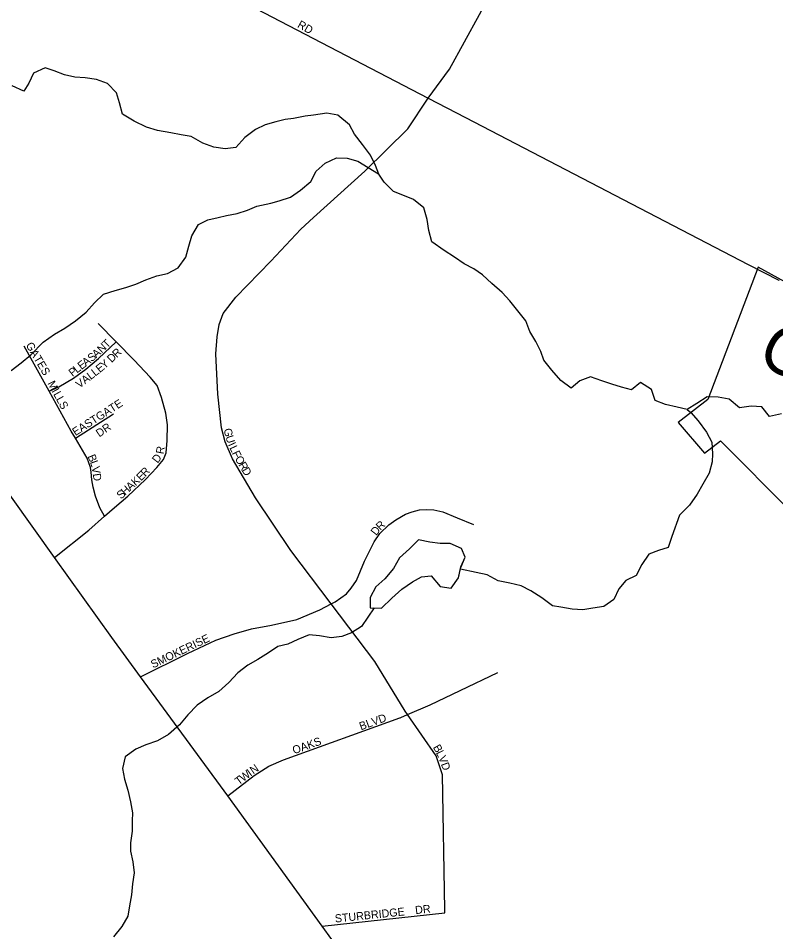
# Model space of a CAD drawing. Extents: x 1985906 to 2277390, y 930619 to 1324581.
# Drawn here: x 2145892 to 2150625, y 1137252 to 1142959 of the extents above; entities that cross this region are included whole.
import ezdxf

# ---------------------------------------------------------------- set-up
doc = ezdxf.new("R2010")
doc.units = 0
for name, color, linetype in [('GM_X_City_Street', 7, 'Continuous'), ('GM_X_City_Street_Text', 7, 'Continuous'), ('GM_X_Corporation', 7, 'Continuous'), ('GM_X_County_Road_Text', 7, 'Continuous'), ('GM_X_Minor_Lake', 7, 'Continuous'), ('GM_X_Minor_River', 7, 'Continuous'), ('GM_X_State_Route', 7, 'Continuous')]:
    doc.layers.add(name, color=color, linetype=linetype)

msp = doc.modelspace()

# ---------------------------------------------------------------- linework, layer by layer
at = {"layer": 'GM_X_City_Street'}
for points in [[(2146759.3, 1143126), (2147109.9, 1143128.6), (2147201.9, 1143106.4), (2147254.2, 1143086.5), (2147324.2, 1143048.1), (2148454.1, 1142460.3)], [(2148557.1, 1137390.7), (2148542.6, 1138232.2), (2148502.7, 1138351.8), (2148323.9, 1138608.8), (2148308.6, 1138630.7), (2148119.5, 1138939.5), (2147847.9, 1139299.8), (2147596.1, 1139633.8), (2147375.2, 1139962.2), (2147231, 1140207.2), (2147184.1, 1140313), (2147161.3, 1140400.9), (2147139.2, 1140611.1), (2147126.8, 1140863.5), (2147135.8, 1140969.8), (2147147, 1141046.1), (2147172.3, 1141114.5), (2147251.2, 1141217.5), (2147470.7, 1141442.1), (2147658.5, 1141642.5), (2147737.8, 1141713.4), (2148058.5, 1142003.2), (2148325.6, 1142268.5), (2148454.1, 1142460.3), (2148585.6, 1142641.9), (2148868.6, 1143156.5)], [(2148454.1, 1142460.3), (2148687.1, 1142339.1), (2148687.1, 1142339.1)], [(2148687.1, 1142339.1), (2150453.3, 1141420.3), (2150644.7, 1141322.6), (2150645.2, 1141322.4)], [(2146118.4, 1139591), (2146333.7, 1139760.9), (2146431.2, 1139847.7), (2146493.6, 1139903.3), (2146577.6, 1139973.5), (2146687.5, 1140077.8), (2146757.5, 1140152.1), (2146799.4, 1140202.2), (2146815.4, 1140244.3), (2146823.4, 1140320.5), (2146825.4, 1140418.7), (2146813.4, 1140492.9), (2146787.4, 1140589.1), (2146759.4, 1140665.2), (2146715.5, 1140717.3), (2146615.5, 1140823.5), (2146503.5, 1140937.8), (2146391.6, 1141051.9)], [(2146431.2, 1139847.7), (2146401.7, 1139901.2), (2146373.7, 1139973.4), (2146359.7, 1140029.5), (2146351.7, 1140075.6), (2146347.7, 1140123.7), (2146343.7, 1140151.8), (2146321.7, 1140209.9), (2146249.3, 1140335.6), (2146223.7, 1140380.2), (2146085.3, 1140630.3), (2145929.8, 1140911.3)], [(2146085.3, 1140630.3), (2146145.7, 1140656.8), (2146237.7, 1140711), (2146313.7, 1140767.2), (2146393.6, 1140833.4), (2146503.5, 1140937.8)], [(2146249.3, 1140335.6), (2146487.6, 1140488.7)], [(2146656.7, 1138844.2), (2146949.4, 1138989.5), (2147127.4, 1139073.8), (2147241.3, 1139114), (2147349.2, 1139144.1), (2147475.2, 1139168.3), (2147633.1, 1139202.4), (2147777, 1139262.7), (2147847.9, 1139299.8), (2147873, 1139312.9), (2147942.9, 1139363), (2147972.9, 1139399.1), (2148004.9, 1139447.3), (2148054.9, 1139567.6), (2148114.8, 1139687.9), (2148150.8, 1139740.1), (2148206.8, 1139794.2), (2148250.8, 1139826.3), (2148310.7, 1139860.4), (2148352.7, 1139876.5), (2148398.7, 1139888.6), (2148442.7, 1139890.6), (2148488.6, 1139888.6), (2148544.6, 1139874.7), (2148634.5, 1139838.6), (2148736.5, 1139796.6)], [(2148277.6, 1138589.3), (2148281.4, 1138590.7), (2148323.9, 1138608.8), (2148466.7, 1138669.8), (2148652.6, 1138760.1), (2148888.5, 1138872.6)], [(2147200.6, 1138100.6), (2147366.1, 1138228.7), (2147457.4, 1138285.7), (2147548.9, 1138326.7), (2148276.5, 1138588.9), (2148277.6, 1138589.3)], [(2147791.1, 1137287.3), (2148557.5, 1137370.7), (2148557.1, 1137390.7)]]:
    msp.add_lwpolyline(points, dxfattribs=at)
at = {"layer": 'GM_X_Corporation'}
msp.add_lwpolyline([(2150909.5, 1141187.5), (2150514.1, 1141403.2), (2150200.6, 1140578.3), (2150015.7, 1140434.5), (2150179, 1140241.4), (2150279.3, 1140319.5), (2150722.7, 1139873.6)], dxfattribs=at)
at = {"layer": 'GM_X_Minor_Lake'}
for points in [[(2148658.1, 1139531.4), (2148685, 1139592.6), (2148661, 1139646.7), (2148591.1, 1139676.8), (2148529.2, 1139678.7), (2148463.3, 1139686.7), (2148393.4, 1139700.7), (2148337.5, 1139644.6), (2148273.6, 1139588.4), (2148235.7, 1139522.3), (2148181.8, 1139456.2), (2148125.8, 1139406.1), (2148089.9, 1139339.9), (2148089.9, 1139275.8)], [(2148657, 1139528.8), (2148685, 1139592.6), (2148661, 1139646.7), (2148591.1, 1139676.8), (2148529.2, 1139678.7), (2148463.3, 1139686.7), (2148393.4, 1139700.7), (2148337.5, 1139644.6), (2148273.6, 1139588.4), (2148235.7, 1139522.3), (2148181.8, 1139456.2), (2148125.8, 1139406.1), (2148089.9, 1139339.9), (2148089.9, 1139275.8)], [(2148089.9, 1139275.8), (2148161.8, 1139273.8), (2148225.7, 1139336), (2148289.6, 1139392.1), (2148355.5, 1139438.2), (2148411.4, 1139470.3), (2148471.4, 1139476.3), (2148527.3, 1139408.2), (2148597.2, 1139398.3), (2148643.1, 1139462.4), (2148658.1, 1139531.4)], [(2148089.9, 1139275.8), (2148161.8, 1139273.8), (2148225.7, 1139336), (2148289.6, 1139392.1), (2148355.5, 1139438.2), (2148411.4, 1139470.3), (2148471.4, 1139476.3), (2148527.3, 1139408.2), (2148597.2, 1139398.3), (2148643.1, 1139462.4), (2148657.8, 1139530.1)]]:
    msp.add_lwpolyline(points, dxfattribs=at)
at = {"layer": 'GM_X_Minor_River'}
for points in [[(2147044.4, 1142179), (2146972.3, 1142221), (2146910.4, 1142231), (2146844.4, 1142243), (2146762.4, 1142258.9), (2146694.4, 1142278.9), (2146616.4, 1142316.9), (2146542.4, 1142360.9), (2146524.4, 1142431.1), (2146506.3, 1142493.2), (2146450.3, 1142551.2), (2146380.3, 1142577.2), (2146310.3, 1142587.2), (2146246.3, 1142591.1), (2146180.4, 1142605.1), (2146116.4, 1142631.1), (2146060.4, 1142649.1), (2145988.4, 1142617), (2145958.5, 1142552.8), (2145926.6, 1142502.7), (2145854.6, 1142536.7)], [(2150660.2, 1140486.8), (2150586.3, 1140470.6), (2150538.3, 1140530.7), (2150472.3, 1140534.7), (2150398.3, 1140524.6), (2150334.3, 1140578.6), (2150264.3, 1140592.6), (2150196.4, 1140594.6), (2150132.4, 1140552.4), (2150070.5, 1140514.3), (2150008.5, 1140530.2), (2149936.5, 1140546.2), (2149870.5, 1140570.2), (2149848.5, 1140640.3), (2149780.5, 1140684.4), (2149724.5, 1140638.2), (2149660.5, 1140654.2), (2149600.5, 1140672.2), (2149538.6, 1140694.2), (2149466.6, 1140718.1), (2149400.6, 1140694), (2149346.7, 1140647.9), (2149282.7, 1140695.9), (2149226.6, 1140760), (2149176.6, 1140824.1), (2149156.6, 1140876.2), (2149126.5, 1140940.3), (2149088.5, 1141002.4), (2149062.4, 1141068.5), (2149012.4, 1141130.6), (2148964.4, 1141194.7), (2148916.4, 1141244.8), (2148850.3, 1141302.8), (2148792.3, 1141356.9), (2148738.3, 1141392.9), (2148678.3, 1141424.9), (2148618.3, 1141466.9), (2148552.3, 1141509), (2148476.3, 1141563), (2148458.2, 1141633.2), (2148446.2, 1141701.3), (2148426.1, 1141775.4), (2148362.1, 1141827.5), (2148294.1, 1141853.5), (2148236.1, 1141877.5), (2148178.1, 1141935.5), (2148144.1, 1141985.6), (2148124, 1142039.7), (2148092, 1142103.8), (2148043.9, 1142169.9), (2147991.9, 1142234), (2147961.9, 1142294.1), (2147887.8, 1142354.1), (2147819.9, 1142366.1), (2147735.9, 1142354), (2147683.9, 1142347.9), (2147612, 1142333.8), (2147560, 1142325.8), (2147502.1, 1142311.7), (2147434.1, 1142293.6), (2147374.1, 1142263.5), (2147308.2, 1142213.3), (2147252.3, 1142151.1), (2147184.3, 1142143.1), (2147114.4, 1142153), (2147044.4, 1142179)], [(2145848.1, 1140758.9), (2145910, 1140807.1), (2145970, 1140857.2), (2146047.9, 1140935.5), (2146117.8, 1140985.6), (2146183.7, 1141023.8), (2146249.7, 1141067.9), (2146315.6, 1141122.1), (2146367.5, 1141182.3), (2146425.4, 1141234.4), (2146497.4, 1141258.6), (2146563.3, 1141276.7), (2146627.3, 1141298.8), (2146689.2, 1141324.9), (2146757.2, 1141349), (2146825.2, 1141365.1), (2146891.1, 1141399.2), (2146939, 1141467.4), (2146957, 1141535.6), (2146976.9, 1141599.7), (2147018.8, 1141669.9), (2147076.8, 1141700), (2147140.7, 1141714.1), (2147192.7, 1141726.2), (2147260.6, 1141740.3), (2147324.6, 1141760.4), (2147382.6, 1141784.5), (2147470.5, 1141804.6), (2147522.5, 1141818.7), (2147592.4, 1141840.8), (2147656.3, 1141884.9), (2147720.3, 1141939.1), (2147754.2, 1142003.3), (2147810.1, 1142053.4), (2147880.1, 1142087.6), (2147946.1, 1142085.6), (2148014, 1142065.7), (2148143.1, 1141987.2)], [(2150070.5, 1140514.3), (2150095.3, 1140496.3), (2150140.4, 1140443.3), (2150192, 1140372.3), (2150225.4, 1140311), (2150229, 1140238.9), (2150228.2, 1140188.8), (2150207.9, 1140116.2), (2150169.5, 1140049.2), (2150133, 1139986.3), (2150086.6, 1139917.1), (2150024.2, 1139855.5), (2149975.3, 1139722.1), (2149952.9, 1139653.5), (2149891.5, 1139634), (2149832.1, 1139610.6), (2149787.6, 1139547.5), (2149753.3, 1139478.6), (2149688.1, 1139447), (2149645.4, 1139393.9), (2149613, 1139327), (2149550.1, 1139283.5), (2149482.4, 1139273.9), (2149418.8, 1139262.4), (2149352.8, 1139266.9), (2149282.6, 1139279.3), (2149230.5, 1139288.1), (2149163.4, 1139338.7), (2149094.5, 1139381.2), (2149033.9, 1139413.8), (2148963.6, 1139430.2), (2148891.4, 1139444.6), (2148822.7, 1139481.1), (2148752.4, 1139497.5), (2148654.4, 1139518)], [(2148114.8, 1139274.9), (2148037.3, 1139158.3), (2147974.3, 1139118.8), (2147912.9, 1139097.4), (2147847.2, 1139087.8), (2147775.1, 1139100.2), (2147709, 1139106.7), (2147639.8, 1139077), (2147576.6, 1139049.5)], [(2147576.6, 1139049.5), (2147514.6, 1139034.7), (2147454.7, 1138994.3), (2147388.9, 1138953.7), (2147327.1, 1138917.3), (2147263.3, 1138868.8), (2147207.6, 1138810.3), (2147145.9, 1138753.8), (2147076.1, 1138713.2), (2147010.3, 1138666.7), (2146952.6, 1138608.2), (2146899, 1138545.7), (2146831.3, 1138485.2), (2146761.5, 1138444.6), (2146689.6, 1138420.1), (2146627.7, 1138393.6), (2146559.9, 1138345.1), (2146544.3, 1138272.8), (2146556.8, 1138204.8), (2146577.3, 1138136.8), (2146593.8, 1138062.8), (2146606.3, 1137994.8), (2146604.6, 1137944.7), (2146603, 1137880.5), (2146593.5, 1137808.3), (2146593.8, 1137756.2), (2146608.3, 1137688.2), (2146616.8, 1137620.2), (2146605.2, 1137552), (2146599.7, 1137481.8), (2146588.1, 1137413.6), (2146576.5, 1137349.4), (2146538.9, 1137285), (2146487.3, 1137220.6)]]:
    msp.add_lwpolyline(points, dxfattribs=at)
at = {"layer": 'GM_X_State_Route'}
msp.add_lwpolyline([(2148665.3, 1136049.1), (2148652.8, 1136067), (2147851.8, 1137203.7), (2147791.1, 1137287.3), (2147200.6, 1138100.6), (2146656.7, 1138844.2), (2146476.7, 1139090.3), (2146118.4, 1139591), (2145580.1, 1140343.4)], dxfattribs=at)

# ---------------------------------------------------------------- texts
at = {"layer": 'GM_X_City_Street_Text'}
for s, rotation, p in [('RD', 330.6435, (2147631.9, 1142905.1)), ('GATES', 300.5299, (2145937, 1140917.3)), ('N', 43.5501, (2146413.8, 1140864)), ('T', 43.6072, (2146445.7, 1140894.3)), ('S', 38.073, (2146349.3, 1140809.6)), ('A', 41.751, (2146379.7, 1140833.5)), ('D', 42.961, (2146474.9, 1140804.3)), ('R', 43.6779, (2146507.6, 1140834.8)), ('E', 37.9133, (2146286.7, 1140760.8)), ('A', 37.9018, (2146314.4, 1140782.4)), ('E', 39.045, (2146401.5, 1140742.2)), ('Y', 40.6197, (2146430, 1140765.3)), ('P', 37.8918, (2146231.1, 1140717.5)), ('L', 37.9272, (2146258.9, 1140739.2)), ('L', 37.382, (2146344.5, 1140698.2)), ('L', 37.8369, (2146372.8, 1140719.9)), ('M', 297.0213, (2146073.7, 1140679)), ('V', 37.3594, (2146274.5, 1140644.8)), ('A', 37.3594, (2146309.5, 1140671.5)), ('I', 298.4873, (2146098.4, 1140630.7)), ('L', 299.0173, (2146109.1, 1140611)), ('L', 299.0733, (2146126.2, 1140580.1)), ('S', 299.0466, (2146143.3, 1140549.4)), ('EASTGATE', 32.5907, (2146249.4, 1140348.4)), ('DR', 34.505, (2146398.5, 1140339.7)), ('G', 283.4796, (2147174.5, 1140391)), ('U', 287.5084, (2147185.7, 1140344.5)), ('R', 79.1424, (2146799.7, 1140233.2)), ('I', 294.6895, (2147201.5, 1140296.2)), ('L', 294.756, (2147210.7, 1140276.1)), ('B', 292.4237, (2146324.1, 1140222.4)), ('D', 52.4394, (2146762.7, 1140175.7)), ('F', 296.1112, (2147225.9, 1140243)), ('O', 300.1766, (2147243.3, 1140208)), ('L', 289.8781, (2146339, 1140186.3)), ('V', 278.9988, (2146350.3, 1140155.6)), ('R', 300.974, (2147265.8, 1140169.3)), ('D', 278.7329, (2146357.2, 1140112.2)), ('E', 44.0175, (2146659, 1140065.2)), ('R', 47.0201, (2146686.3, 1140091.7)), ('D', 300.9761, (2147286.2, 1140135.3)), ('A', 42.3241, (2146592.7, 1140004.8)), ('K', 42.2943, (2146625.3, 1140034.4)), ('S', 42.3141, (2146534.1, 1139951.5)), ('H', 42.2943, (2146560.2, 1139975.2)), ('R', 43.4203, (2148154.6, 1139756.7)), ('D', 51.8317, (2148128.7, 1139723.6)), ('SMOKERISE', 25.589, (2146734.4, 1138897)), ('BLVD', 19.8563, (2148033.3, 1138510.1)), ('OAKS', 19.571, (2147615.3, 1138360.6)), ('B', 299.6748, (2148481.4, 1138404.6)), ('L', 295.8, (2148500.6, 1138371)), ('V', 291.9253, (2148515.5, 1138340.1)), ('N', 34.4174, (2147360.3, 1138234.2)), ('D', 289.9879, (2148531.8, 1138299.7)), ('T', 37.2688, (2147269.6, 1138165.6)), ('W', 37.2498, (2147297.6, 1138186.9)), ('I', 36.4066, (2147343, 1138221.4)), ('DR', 6.0054, (2148374.3, 1137362.3)), ('STURBRIDGE', 5.9055, (2147872.7, 1137309.5))]:
    msp.add_text(s, height=50, rotation=rotation, dxfattribs=at).set_placement(p)
at = {"layer": 'GM_X_County_Road_Text'}
msp.add_text('C', height=300, rotation=330.9014, dxfattribs=at).set_placement((2150495.5, 1140818.7))

doc.saveas('drawing.dxf')
